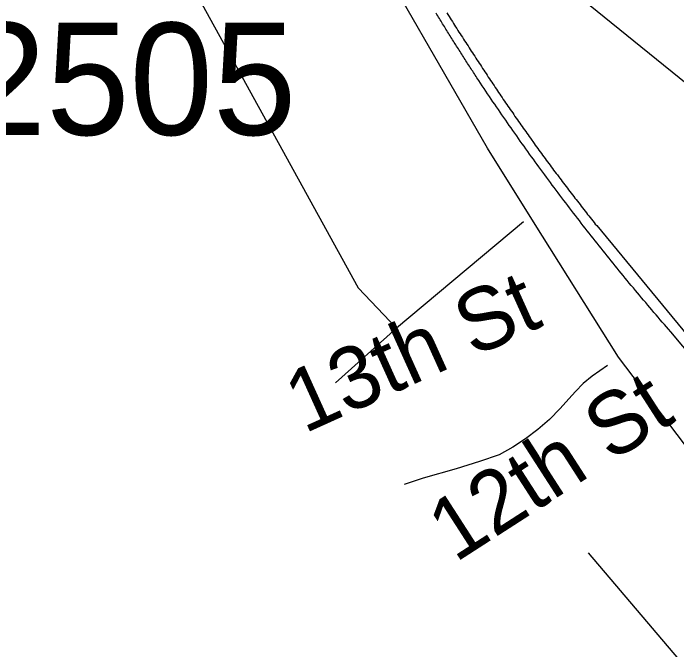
# Model space of a CAD drawing. Extents: x 1268485 to 1426702, y 514839 to 616766.
# Drawn here: x 1378654 to 1379528, y 548517 to 549354 of the extents above; entities that cross this region are included whole.
import ezdxf

# ---------------------------------------------------------------- set-up
doc = ezdxf.new("R2010")
doc.units = 0
for name, color, linetype in [('Old_Level_10', 7, 'Continuous'), ('Old_Level_32', 7, 'Continuous'), ('Old_Level_35', 7, 'Continuous'), ('Old_Level_44', 7, 'Continuous'), ('Old_Level_8', 7, 'Continuous')]:
    doc.layers.add(name, color=color, linetype=linetype)

msp = doc.modelspace()

# ---------------------------------------------------------------- linework, layer by layer
at = {"layer": 'Old_Level_32'}
for points in [[(1378382.346, 551904.121), (1378429.776, 551811.863), (1378473.754, 551674.16), (1378543.715, 551422.653), (1378610.688, 551208.684), (1378661.128, 551053.315), (1378707.387, 550913.343), (1378778.53, 550704.804), (1378942.41, 550194.701), (1378990.848, 550031.687), (1379059.721, 549823.151), (1379089.994, 549724.757), (1379170.92, 549598.914), (1379210.901, 549552.367), (1379251.991, 549499.77), (1379372.316, 549398.374), (1379560.732, 549245.929), (1379873.582, 548966.643), (1380066.488, 548794.027), (1380359.347, 548545.773), (1380481.288, 548439.101)], [(1380139.666, 548123.182), (1379595.85, 548710.835), (1379450.907, 548901.673), (1379338.961, 549080.106), (1379278.366, 549177.076), (1379103.168, 549480.758), (1379001.842, 549667.708), (1378973.344, 549724.743), (1378951.18, 549800.791), (1378862.519, 550016.258), (1378734.627, 550348.523), (1378612.686, 550668.538)]]:
    msp.add_lwpolyline(points, dxfattribs=at)
at = {"layer": 'Old_Level_35'}
for p, q in [((1379326.003, 549080.011), (1379158.783, 548940.114)), ((1379158.783, 548940.114), (1379078.3, 548868.038)), ((1379411.099, 548644.429), (1379555.148, 548475.056))]:
    msp.add_line(p, q, dxfattribs=at)
for points in [[(1378787.536, 549575.981), (1379108.135, 548993.172), (1379158.783, 548940.114)], [(1379436.526, 548890.748), (1379416.225, 548877.061), (1379404.23, 548867.321), (1379394.49, 548856.812), (1379385.468, 548847.072), (1379374.292, 548834.307), (1379360.041, 548820.005), (1379344.765, 548806.677), (1379328.668, 548794.476), (1379311.649, 548783.454), (1379294.014, 548773.509), (1379267.768, 548764.487), (1379237.01, 548754.747), (1379193.539, 548742.751), (1379168.728, 548734.499)]]:
    msp.add_lwpolyline(points, dxfattribs=at)
at = {"layer": 'Old_Level_44'}
for points in [[(1379266.845, 549265.994), (1379265.717, 549267.685), (1379264.589, 549269.428), (1379263.462, 549271.12), (1379262.334, 549272.863), (1379261.206, 549274.554), (1379260.078, 549276.297), (1379258.95, 549277.989), (1379257.925, 549279.732), (1379256.797, 549281.423), (1379255.67, 549283.166), (1379254.542, 549284.961), (1379253.414, 549286.601), (1379252.286, 549288.395), (1379251.261, 549290.138), (1379250.133, 549291.83), (1379249.005, 549293.573), (1379247.878, 549295.316), (1379246.75, 549297.007), (1379245.622, 549298.75), (1379244.494, 549300.493), (1379243.469, 549302.236), (1379242.341, 549303.928), (1379241.213, 549305.671), (1379240.086, 549307.414), (1379238.958, 549309.208), (1379237.83, 549310.9), (1379236.907, 549312.643), (1379235.78, 549314.386), (1379234.652, 549316.129), (1379233.524, 549317.872), (1379232.499, 549319.615), (1379231.371, 549321.306), (1379230.243, 549323.049), (1379229.218, 549324.792), (1379228.09, 549326.586), (1379226.962, 549328.329), (1379225.835, 549330.072), (1379224.912, 549331.815), (1379223.784, 549333.558), (1379222.656, 549335.301), (1379221.631, 549337.044), (1379220.503, 549338.838), (1379219.375, 549340.581), (1379218.35, 549342.324), (1379217.222, 549344.067), (1379216.3, 549345.81), (1379215.172, 549347.553), (1379214.044, 549349.295), (1379213.019, 549351.038), (1379211.891, 549352.833), (1379210.866, 549354.576)], [(1379225.014, 549354.884), (1379226.347, 549352.628), (1379227.885, 549350.321), (1379229.423, 549348.014), (1379230.756, 549345.707), (1379232.294, 549343.401), (1379233.627, 549341.145), (1379235.164, 549338.838), (1379236.497, 549336.48), (1379238.035, 549334.276), (1379239.471, 549331.918), (1379240.906, 549329.61), (1379242.341, 549327.355), (1379243.879, 549325.049), (1379245.417, 549322.793), (1379246.75, 549320.486), (1379248.288, 549318.23), (1379249.723, 549315.924), (1379251.261, 549313.668), (1379252.799, 549311.463), (1379254.132, 549309.105), (1379255.67, 549306.901), (1379257.105, 549304.543), (1379258.643, 549302.339), (1379260.078, 549300.083), (1379261.616, 549297.827), (1379263.154, 549295.521), (1379264.589, 549293.265)], [(1379264.589, 549293.265), (1379266.127, 549291.01), (1379267.665, 549288.703), (1379269.101, 549286.447), (1379270.536, 549284.141), (1379271.971, 549281.885), (1379273.509, 549279.578), (1379275.047, 549277.322), (1379276.482, 549275.067), (1379278.02, 549272.76), (1379279.456, 549270.505), (1379280.994, 549268.249), (1379282.531, 549265.994), (1379283.967, 549263.686), (1379285.505, 549261.431), (1379287.043, 549259.175), (1379288.58, 549256.92), (1379290.118, 549254.664), (1379291.656, 549252.358), (1379293.092, 549250.102), (1379294.63, 549247.897), (1379296.167, 549245.642), (1379297.705, 549243.386), (1379299.243, 549241.131), (1379300.781, 549238.875), (1379302.216, 549236.619), (1379303.857, 549234.364), (1379305.395, 549232.211), (1379306.83, 549229.955), (1379308.471, 549227.7), (1379310.008, 549225.444), (1379311.649, 549223.188), (1379313.084, 549220.985), (1379314.622, 549218.729), (1379316.263, 549216.524), (1379317.8, 549214.269), (1379319.338, 549212.065), (1379320.876, 549209.809), (1379322.517, 549207.554), (1379323.952, 549205.401), (1379325.592, 549203.145), (1379327.13, 549200.94), (1379328.771, 549198.685), (1379330.411, 549196.481), (1379331.846, 549194.276), (1379333.487, 549192.072), (1379335.127, 549189.868), (1379336.665, 549187.612), (1379338.203, 549185.459), (1379339.844, 549183.203), (1379341.381, 549180.999), (1379343.022, 549178.795), (1379344.662, 549176.642), (1379346.2, 549174.386), (1379347.738, 549172.182), (1379349.378, 549169.977), (1379351.019, 549167.824), (1379352.659, 549165.621), (1379354.3, 549163.416), (1379355.838, 549161.263), (1379357.478, 549159.059), (1379359.118, 549156.854), (1379360.759, 549154.701), (1379362.297, 549152.497), (1379363.835, 549150.292), (1379365.475, 549148.139), (1379367.115, 549145.936), (1379368.858, 549143.731), (1379370.499, 549141.578), (1379372.139, 549139.374), (1379373.78, 549137.272), (1379375.42, 549135.068), (1379376.958, 549132.863), (1379378.598, 549130.71), (1379380.239, 549128.557), (1379381.879, 549126.353), (1379383.622, 549124.2), (1379385.263, 549122.047), (1379386.903, 549119.894), (1379388.543, 549117.741), (1379390.286, 549115.588), (1379391.927, 549113.435), (1379393.465, 549111.23), (1379395.105, 549109.129), (1379396.848, 549106.924), (1379398.488, 549104.823), (1379400.231, 549102.67), (1379401.872, 549100.516), (1379403.512, 549098.363), (1379405.255, 549096.261), (1379406.896, 549094.108), (1379408.638, 549091.955), (1379410.279, 549089.802), (1379412.022, 549087.701), (1379413.662, 549085.548), (1379415.405, 549083.445), (1379417.046, 549081.292), (1379418.789, 549079.191), (1379420.326, 549077.038), (1379422.172, 549074.936)], [(1379519.674, 548935.295), (1379516.906, 548938.525), (1379514.138, 548941.704), (1379511.37, 548944.882), (1379508.601, 548948.009), (1379505.833, 548951.187), (1379503.168, 548954.365), (1379500.399, 548957.543), (1379497.631, 548960.824), (1379494.863, 548964.003), (1379492.095, 548967.181), (1379489.532, 548970.359), (1379486.763, 548973.64), (1379483.995, 548976.818), (1379481.227, 548979.997), (1379478.664, 548983.227), (1379475.896, 548986.508), (1379473.23, 548989.686), (1379470.462, 548992.915), (1379467.796, 548996.196), (1379465.13, 548999.374), (1379462.362, 549002.604), (1379459.799, 549005.885), (1379457.133, 549009.114), (1379454.365, 549012.395), (1379451.699, 549015.625), (1379449.136, 549018.854), (1379446.368, 549022.187), (1379443.702, 549025.416), (1379441.139, 549028.697), (1379438.474, 549031.977), (1379435.91, 549035.258), (1379433.245, 549038.539), (1379430.579, 549041.82), (1379428.016, 549045.101), (1379425.35, 549048.382), (1379422.787, 549051.662), (1379420.121, 549054.995), (1379417.456, 549058.327), (1379414.893, 549061.557), (1379412.227, 549064.888), (1379409.766, 549068.169), (1379407.101, 549071.502), (1379404.537, 549074.885), (1379401.974, 549078.166), (1379399.411, 549081.497), (1379396.745, 549084.83), (1379394.285, 549088.111), (1379391.619, 549091.494), (1379389.159, 549094.826), (1379386.493, 549098.209), (1379384.032, 549101.49), (1379381.469, 549104.873), (1379378.906, 549108.206), (1379376.343, 549111.538), (1379373.882, 549114.921), (1379371.422, 549118.304), (1379368.756, 549121.688), (1379366.295, 549125.02), (1379363.732, 549128.352), (1379361.271, 549131.735), (1379358.708, 549135.17), (1379356.248, 549138.554), (1379353.787, 549141.937), (1379351.224, 549145.32), (1379348.763, 549148.704), (1379346.2, 549152.138), (1379343.74, 549155.521), (1379341.381, 549158.854), (1379338.921, 549162.288), (1379336.358, 549165.671), (1379333.897, 549169.106), (1379331.539, 549172.541), (1379328.976, 549175.924), (1379326.618, 549179.359), (1379324.157, 549182.793), (1379321.594, 549186.228), (1379319.236, 549189.662), (1379316.878, 549193.148), (1379314.417, 549196.583), (1379311.956, 549200.018), (1379309.496, 549203.453), (1379307.138, 549206.887), (1379304.78, 549210.322), (1379302.422, 549213.808), (1379299.961, 549217.242), (1379297.5, 549220.677), (1379295.142, 549224.163), (1379292.784, 549227.649), (1379290.426, 549231.135), (1379287.965, 549234.569), (1379285.607, 549238.055), (1379283.249, 549241.49), (1379280.891, 549244.976), (1379278.635, 549248.512), (1379276.277, 549251.998), (1379273.919, 549255.484), (1379271.459, 549259.022), (1379269.203, 549262.508), (1379266.845, 549265.994)], [(1379422.172, 549074.936), (1379541.615, 548930.374), (1379683.921, 548762.641), (1379890.101, 548518.732), (1380600.094, 547681.607), (1381225.605, 546946.085)], [(1381235.14, 546914.302), (1381070.893, 547103.565), (1380761.777, 547469.993), (1380338.55, 547968.885), (1380018.156, 548346.95), (1379659.725, 548768.025), (1379519.674, 548935.295)]]:
    msp.add_lwpolyline(points, dxfattribs=at)

# ---------------------------------------------------------------- texts
at = {"layer": 'Old_Level_10'}
for s, rotation, p in [('13th St', 24.324525, (1379037.047, 548800.77)), ('12th St', 32.791258, (1379235.882, 548630.606))]:
    msp.add_text(s, height=82.0208, rotation=rotation, dxfattribs=at).set_placement(p)
at = {"layer": 'Old_Level_8'}
msp.add_text('2505', height=147.6375, dxfattribs=at).set_placement((1378587.623, 549194.264))

doc.saveas('drawing.dxf')
